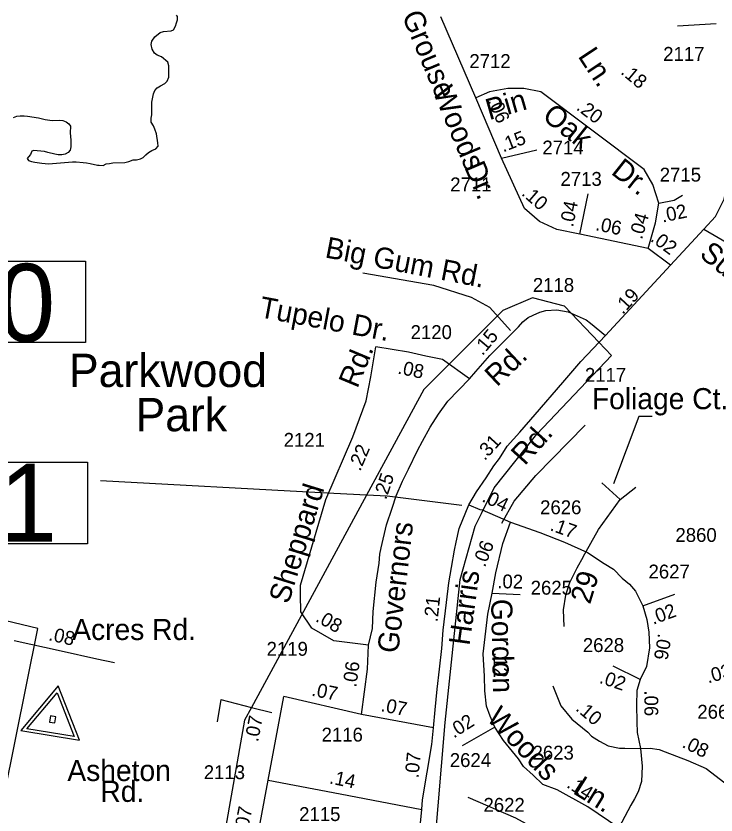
# Model space of a CAD drawing. Extents: x 2290055 to 2389491, y 66597 to 237875.
# Drawn here: x 2345021 to 2348174, y 193373 to 196972 of the extents above; entities that cross this region are included whole.
import ezdxf

# ---------------------------------------------------------------- set-up
doc = ezdxf.new("R2010")
doc.units = 0
for name, color, linetype in [('Exist Boundary Land Use Park Urban  Label', 7, 'Continuous'), ('Exist Boundary Political Urban Extension UEB', 7, 'Continuous'), ('Exist Hydrographic Pond Under 1500 Sq Ft', 7, 'Continuous'), ('Exist Road Non-System Type 51', 7, 'Continuous'), ('Exist Road Non-System Type 51 Label', 7, 'Continuous'), ('Exist Road Primary Interstate Structure Culvert Number Label', 7, 'Continuous'), ('Exist Road Secondary Mileage Hundredths English Label', 7, 'Continuous'), ('Exist Road Secondary Structure Culvert Number Label', 7, 'Continuous'), ('Exist Road Secondary Type 51 Attributed', 7, 'Continuous'), ('Exist Road Secondary Type 51 Label', 7, 'Continuous'), ('Exist Road Secondary Type 51 Number Label', 7, 'Continuous'), ('Exist Survey Geodetic Marker CELL', 7, 'Continuous')]:
    doc.layers.add(name, color=color, linetype=linetype)

msp = doc.modelspace()

# ---------------------------------------------------------------- linework, layer by layer
at = {"layer": 'Exist Boundary Political Urban Extension UEB'}
for p, q in [((2346600.5, 194814.1), (2346267.1, 194198.5)), ((2346267.1, 194198.5), (2346082.8, 193858.3))]:
    msp.add_line(p, q, dxfattribs=at)
for points in [[(2347647.1, 195502.8), (2347492.4, 195664.7), (2347348.2, 195703.1), (2347213.7, 195645.4), (2346929.9, 195361.5)], [(2347117.3, 194731.6), (2347175.3, 194847.7), (2347367.5, 195088), (2347703.7, 195443.6), (2347647.1, 195502.8)], [(2346929.9, 195361.5), (2346858.2, 195289.8), (2346600.5, 194814.1)], [(2347480.9, 192315.8), (2347338.6, 192396.7), (2346858.2, 192646.6), (2346954.3, 193790.4), (2347021.6, 194434.4), (2347088.8, 194674.7), (2347117.3, 194731.6)], [(2346082.8, 193858.3), (2346051.2, 193800), (2345907.1, 192983), (2344917.4, 193213.7), (2345119.2, 194213.3), (2343514.7, 194597.8), (2343322.5, 193540.5), (2342443.4, 193737.5), (2342368.1, 193784.6)]]:
    msp.add_lwpolyline(points, dxfattribs=at)
at = {"layer": 'Exist Hydrographic Pond Under 1500 Sq Ft'}
for points in [[(2345709.5, 196747.6), (2345705.7, 196763.4), (2345676, 196788.7), (2345657.5, 196795.3), (2345645.5, 196804.7), (2345634.2, 196823.3), (2345630.2, 196844), (2345633.7, 196858.6), (2345646.5, 196877.6), (2345670.5, 196897.8), (2345685.2, 196901.5), (2345719.5, 196904.7), (2345731, 196909.1), (2345740, 196926.2), (2345744.5, 196940.5), (2345748.5, 196955.2), (2345749.5, 196969.5), (2345743.7, 196976.1)], [(2345010.7, 196514.5), (2345025.5, 196520.5), (2345040.7, 196521.9), (2345057.7, 196521.7), (2345073.7, 196520.3), (2345123, 196513.8), (2345153, 196506.4), (2345184.7, 196501.5), (2345216, 196502.2), (2345231.7, 196500.7), (2345246.7, 196494.8), (2345260, 196486.7), (2345266.5, 196476.3), (2345265.5, 196445.5), (2345268, 196412.8), (2345268.2, 196382.4), (2345265.2, 196367.4), (2345257, 196357.7), (2345243.2, 196349.7), (2345228, 196347), (2345211.5, 196346.4), (2345196, 196349), (2345164.5, 196356.5), (2345149, 196361.8), (2345117, 196365.2), (2345101, 196365.6), (2345092, 196363.2), (2345087, 196348.8), (2345077.2, 196337), (2345072.2, 196329.5), (2345077, 196321.5), (2345091.7, 196316.7), (2345106.5, 196313.9), (2345137, 196309.2), (2345167.2, 196306.6), (2345276.5, 196314.7), (2345293, 196314.6), (2345324.2, 196312.8), (2345339.5, 196310.7), (2345356, 196307.5), (2345388, 196299.8), (2345396.5, 196300), (2345413.7, 196299.2), (2345427.2, 196306), (2345442.5, 196307.4), (2345458, 196310.5), (2345512.2, 196312.3), (2345529.2, 196316.5), (2345549.5, 196323.8), (2345564.7, 196324.6), (2345582.7, 196329), (2345593.7, 196334.7), (2345606, 196346.7), (2345618.2, 196357.1), (2345633.5, 196366), (2345651, 196374.3), (2345661, 196385), (2345660.2, 196401.4), (2345654.5, 196441.9), (2345647, 196462.7), (2345641, 196476.8), (2345629.7, 196493.7), (2345630, 196511.7), (2345633.7, 196526.2), (2345633.5, 196583.6), (2345640.5, 196622.1), (2345647.2, 196636.7), (2345657.2, 196648.1), (2345671.5, 196657.7), (2345691.5, 196667.3), (2345702, 196677.9), (2345710.2, 196696.5), (2345709.5, 196747.6)]]:
    msp.add_lwpolyline(points, dxfattribs=at)
at = {"layer": 'Exist Road Non-System Type 51'}
for p, q in [((2346395, 194825.1), (2345401.8, 194878)), ((2346600.5, 194814.1), (2346395, 194825.1)), ((2346693.4, 194809.2), (2346600.5, 194814.1)), ((2347030.2, 194767.5), (2346693.4, 194809.2)), ((2347575.5, 194536.1), (2347645.3, 194659.8)), ((2345943.8, 193893.1), (2346082.8, 193858.3)), ((2346082.8, 193858.3), (2346173.1, 193835.7))]:
    msp.add_line(p, q, dxfattribs=at)
for points in [[(2347093.1, 196603.2), (2346935.1, 196968.2)], [(2348000.8, 196927), (2348174.5, 196938)], [(2347248.5, 195556.2), (2347155.6, 195659.6), (2347072.9, 195704.8), (2346903.7, 195757.5), (2346584, 195813.9)], [(2347209.1, 194687.4), (2347264.7, 194786.6), (2347362.5, 194903.2), (2347584.3, 195129)], [(2347742.3, 194794.1), (2347659.6, 194869.4)], [(2347645.3, 194659.8), (2347742.3, 194794.1), (2347813.7, 194850.6)], [(2347575.5, 194536.1), (2347546.7, 194485.4), (2347514.4, 194419.7), (2347497.1, 194364.2), (2347485.3, 194297.4), (2347488.3, 194221.7)], [(2345943.8, 193893.1), (2345927.1, 193792.8)], [(2347056.4, 193453.4), (2347271.6, 193360.2), (2347513, 193229.3), (2347734, 193109.9), (2347885.2, 193040.1)]]:
    msp.add_lwpolyline(points, dxfattribs=at)
at = {"layer": 'Exist Road Non-System Type 51 Label'}
msp.add_lwpolyline([(2347886.1, 195167.9), (2347826.1, 195167.9), (2347713.2, 194865.1)], dxfattribs=at)
at = {"layer": 'Exist Road Primary Interstate Structure Culvert Number Label'}
msp.add_lwpolyline([(2344353.6, 195868), (2345334.8, 195868), (2345334.8, 195501.4), (2344353.6, 195501.4)], close=True, dxfattribs=at)
at = {"layer": 'Exist Road Secondary Structure Culvert Number Label'}
msp.add_lwpolyline([(2344370.2, 194961.8), (2345343.9, 194961.8), (2345343.9, 194595.4), (2344370.2, 194595.4)], close=True, dxfattribs=at)
at = {"layer": 'Exist Road Secondary Type 51 Attributed'}
for p, q in [((2347165.5, 194372.9), (2347292.2, 194366.8)), ((2347844.8, 194315.7), (2347989.4, 194367.6)), ((2347833.3, 193984.1), (2347710.5, 194043.6)), ((2346901.2, 193765.6), (2346577.1, 193825.7)), ((2347178.8, 193769.1), (2347030.8, 193684.9)), ((2346093.5, 193194.6), (2346157.1, 193529.9))]:
    msp.add_line(p, q, dxfattribs=at)
for points in [[(2347917, 196128.6), (2347889.7, 196213.8), (2347850.1, 196280.7), (2347385, 196630.6), (2347309, 196645.8), (2347236, 196645.8), (2347154, 196630.6), (2347093.1, 196603.2)], [(2347208.7, 196332.4), (2347093.1, 196603.2)], [(2348118.9, 196011.3), (2348171.6, 196068.3), (2348211.4, 196147), (2348220.7, 196194.6), (2348225.2, 196211.9), (2348229.2, 196263.2), (2348225.4, 196338.8), (2348224.3, 196425), (2348219.5, 196523.9), (2348217.9, 196542.4)], [(2347208.7, 196332.4), (2347366.8, 196368.9)], [(2347561.3, 195988.7), (2347458, 196009.9), (2347378.9, 196046.5), (2347312, 196104.3), (2347208.7, 196332.4)], [(2347561.3, 195988.7), (2347597.8, 196171.2)], [(2347917, 196128.6), (2347985.8, 196142.9), (2348023.8, 196165.7)], [(2347868.4, 195924.8), (2347901.8, 196040.4), (2347917, 196128.6)], [(2347868.4, 195924.8), (2347561.3, 195988.7)], [(2347970, 195850.2), (2348118.9, 196011.3)], [(2348118.9, 196011.3), (2348249.2, 195937.4), (2348384.6, 195820.7), (2348452.3, 195726.6), (2348489.9, 195632.6), (2348512.4, 195549.8), (2348552.2, 195447.2)], [(2347970, 195850.2), (2347868.4, 195924.8)], [(2347676.2, 195532.3), (2347970, 195850.2)], [(2347064, 195337.3), (2347092.3, 195371), (2347155.3, 195442.2), (2347230.6, 195517.6), (2347285.4, 195572.5), (2347303.7, 195595.3), (2347328.8, 195613.6), (2347350.1, 195625.2), (2347381.5, 195637.8), (2347408.2, 195645.6), (2347456.9, 195648.8), (2347508.8, 195639.3), (2347589, 195603.2), (2347609.4, 195589), (2347676.2, 195532.3)], [(2347061.3, 194771.1), (2347096, 194828.3), (2347139.4, 194892.5), (2347173.4, 194945.3), (2347199.8, 194979.3), (2347233.7, 195034), (2347290.3, 195098.2), (2347360, 195177.4), (2347484.5, 195320.8), (2347565.2, 195416), (2347676.2, 195532.3)], [(2346302.9, 194364.8), (2346302.2, 194408), (2346416.8, 194793.8), (2346537.9, 195076.6), (2346598.2, 195238.9), (2346620, 195346.4), (2346642.2, 195482.4)], [(2347064, 195337.3), (2346943, 195424.6), (2346867.6, 195439.4), (2346788.9, 195457.3), (2346642.2, 195482.4)], [(2346608.5, 194138.7), (2346626.5, 194212.8), (2346630.3, 194290.2), (2346643.5, 194421.9), (2346656.7, 194507.2), (2346660.4, 194548.3), (2346666.1, 194576.6), (2346690.6, 194680.8), (2346715.1, 194755.9), (2346734, 194810.6), (2346762.3, 194876.6), (2346788.7, 194931.4), (2346830.2, 195014.4), (2346852.8, 195057.8), (2346886.7, 195120), (2346924.4, 195178.5), (2346965.9, 195237), (2347064, 195337.3)], [(2346901.2, 193765.6), (2346909.4, 193846.8), (2346918.3, 193940.7), (2346928.2, 194029.8), (2346939.5, 194123.2), (2346945.2, 194205.3), (2346960.3, 194329.8), (2346971.6, 194418.5), (2346982.9, 194488.3), (2346996.6, 194566.8), (2347003.6, 194601.9), (2347016.8, 194664.2), (2347061.3, 194771.1)], [(2347061.3, 194771.1), (2347111.1, 194749.1), (2347120.6, 194747.2), (2347249.3, 194692.6)], [(2347165.5, 194372.9), (2347182.8, 194464.2), (2347214.8, 194596.3), (2347249.3, 194692.6)], [(2347249.3, 194692.6), (2347380.8, 194646.1), (2347492.1, 194602.7), (2347595.8, 194555.5), (2347671.2, 194506.4), (2347712.7, 194480), (2347752.3, 194440.4), (2347784.6, 194412.5), (2347811.4, 194381.7), (2347844.8, 194315.7)], [(2346608.5, 194138.7), (2346453, 194158.1), (2346353.1, 194214.7), (2346304, 194288.3), (2346302.9, 194364.8)], [(2347178.8, 193769.1), (2347156.4, 193818.1), (2347141.3, 193863.4), (2347133.8, 193932.1), (2347131.9, 193998.1), (2347126.2, 194100), (2347147, 194278.1), (2347165.5, 194372.9)], [(2347844.8, 194315.7), (2347862.8, 194254), (2347871, 194196.4), (2347875.2, 194126.4), (2347860.8, 194041.9), (2347833.3, 193984.1)], [(2345013.3, 194159.2), (2345224.4, 194113.2), (2345386, 194076.5), (2345465.2, 194060.1)], [(2346577.1, 193825.7), (2346603.9, 194029.8), (2346608.5, 194138.7)], [(2347833.3, 193984.1), (2347817.5, 193934.5), (2347815.5, 193868.6), (2347817.5, 193792.4), (2347819.6, 193745), (2347833.6, 193672.5)], [(2347438.9, 193955), (2347476, 193864.4), (2347525.3, 193804.7), (2347597.4, 193747.1), (2347613.8, 193728.6), (2347648.8, 193705.9), (2347687.9, 193685.3), (2347739.3, 193675), (2347764, 193675), (2347833.6, 193672.5)], [(2346157.1, 193529.9), (2346227.4, 193907.4)], [(2346577.1, 193825.7), (2346227.4, 193907.4)], [(2346849.8, 193398), (2346852.8, 193441.9), (2346894, 193690.3), (2346901.2, 193765.6)], [(2347735.9, 193316), (2347597.4, 193410.7), (2347459.5, 193486.8), (2347393.6, 193511.5), (2347350.4, 193552.7), (2347307.2, 193591.8), (2347284.6, 193625.7), (2347216.7, 193708.7), (2347178.8, 193769.1)], [(2347833.6, 193672.5), (2347842.2, 193592.7), (2347838.1, 193524.7), (2347823.7, 193477.4), (2347807.3, 193446.5), (2347790.8, 193417.7), (2347735.9, 193316)], [(2347833.6, 193672.5), (2347877.2, 193675), (2347918.4, 193668.8), (2347945.1, 193658.6), (2348048, 193619.4), (2348130.3, 193582.4), (2348214.7, 193518.5)], [(2346157.1, 193529.9), (2346481.3, 193468.3), (2346849.8, 193398)], [(2346816.9, 193042), (2346818.9, 193101.4), (2346829.1, 193197.8), (2346838, 193276.2), (2346849.8, 193398)]]:
    msp.add_lwpolyline(points, dxfattribs=at)
at = {"layer": 'Exist Survey Geodetic Marker CELL'}
for points in [[(2345306.8, 193710.5), (2345211.4, 193955.3), (2345042.9, 193754)], [(2345283.2, 193726.7), (2345070.5, 193761.7), (2345206.2, 193924)], [(2345196.3, 193788.2), (2345200.9, 193816.1), (2345177, 193820), (2345172.4, 193792.2)]]:
    msp.add_lwpolyline(points, close=True, dxfattribs=at)

# ---------------------------------------------------------------- texts
at = {"layer": 'Exist Boundary Land Use Park Urban  Label'}
for s, p in [('Parkwood ', (2345259.8, 195301)), ('Park', (2345559.7, 195101.8))]:
    msp.add_text(s, height=150, dxfattribs=at).set_placement(p)
at = {"layer": 'Exist Road Non-System Type 51 Label'}
for s, rotation, p in [('Grouse', 292.7853, (2346757.8, 196974.1)), ('Woods', 292.8139, (2346896.8, 196632.3)), ('Dr.', 293.2146, (2347039, 196292.3)), ('Big Gum Rd.', 349.0888, (2346409.4, 195885.3)), ('29', 72.904, (2347606.8, 194319.2))]:
    msp.add_text(s, height=95, rotation=rotation, dxfattribs=at).set_placement(p)
msp.add_text('Foliage Ct.', height=95, dxfattribs=at).set_placement((2347615.3, 195201.1))
at = {"layer": 'Exist Road Primary Interstate Structure Culvert Number Label'}
msp.add_text('C60', height=350, dxfattribs=at).set_placement((2344339.6, 195505.5))
at = {"layer": 'Exist Road Secondary Mileage Hundredths English Label'}
for s, rotation, p in [('.18', 320.1725, (2347741.2, 196714.5)), ('.06', 293.1065, (2347145, 196589.9)), ('.20', 323.0512, (2347541.2, 196552.6)), ('.15', 21.2681, (2347215.4, 196357.4)), ('.10', 319.1654, (2347294.5, 196168.2)), ('.04', 78.6977, (2347530.2, 196018.5)), ('.02', 11.735, (2347933.9, 196041.6)), ('.06', 348.2464, (2347628.3, 196007.9)), ('.04', 73.8662, (2347840.9, 195962.8)), ('.02', 323.7273, (2347875.1, 195961.3)), ('.19', 47.2479, (2347754.3, 195624.9)), ('.15', 49.8828, (2347122.4, 195439.2)), ('.08', 348.0694, (2346737.4, 195361.9)), ('.31', 47.7703, (2347132.6, 194966.4)), ('.22', 66.8349, (2346571.6, 194918.7)), ('.25', 70.9847, (2346687.9, 194790.2)), ('.04', 334.3168, (2347116.3, 194787.4)), ('.17', 340.1869, (2347422.9, 194656.6)), ('.06', 68.4744, (2347133.3, 194486.2)), ('.02', 358.8933, (2347188.6, 194395.1)), ('.21', 83.8003, (2346919.8, 194240.4)), ('.02', 19.7363, (2347891.3, 194230.1)), ('.08', 330.4741, (2346366.5, 194248)), ('.08', 347.2998, (2345164.7, 194161)), ('.06', 260.2894, (2347913.8, 194193)), ('.12', 271.1229, (2347171.3, 194107.6)), ('.06', 82.0148, (2346553.7, 193946.2)), ('.03', 15.5995, (2348139.1, 193965.9)), ('.02', 341.5461, (2347645.1, 193969)), ('.07', 348.4556, (2346349.3, 193911.2)), ('.07', 348.4556, (2346661.6, 193841.7)), ('.06', 270, (2347851.7, 193934.6)), ('.10', 319.7416, (2347538.5, 193847.6)), ('.02', 32.5861, (2346993.5, 193717.4)), ('.07', 79.2012, (2346111.6, 193700.1)), ('.08', 333.4214, (2348017.4, 193680.6)), ('.07', 84.6511, (2346834, 193537.7)), ('.14', 348.0817, (2346429.8, 193516.2)), ('.14', 327.5087, (2347497.4, 193500.5)), ('.07', 78.7834, (2346063.8, 193291))]:
    msp.add_text(s, height=62.5, rotation=rotation, dxfattribs=at).set_placement(p)
at = {"layer": 'Exist Road Secondary Structure Culvert Number Label'}
msp.add_text('C61', height=350, dxfattribs=at).set_placement((2344348, 194605.2))
at = {"layer": 'Exist Road Secondary Type 51 Label'}
for s, rotation, p in [('Ln.', 303.4215, (2347549.7, 196790.9)), ('Pin', 16.0583, (2347152.7, 196502.6)), ('Oak', 321.5549, (2347386.7, 196511.4)), ('Dr.', 321.5549, (2347697.4, 196263.6)), ('Sun', 320.6106, (2348095, 195891.5)), ('Tupelo Dr.', 349.375, (2346112.6, 195616.5)), ('Rd.', 67.4106, (2346558.6, 195291.5)), ('Rd.', 43.2797, (2347187.4, 195298.7)), ('Rd.', 47.7703, (2347312.6, 194944)), ('Sheppard', 72.8258, (2346248.8, 194320.1)), ('Governors', 83.4337, (2346742.8, 194099.4)), ('Harris ', 82.1914, (2347064, 194133.9)), ('Gordon', 271.1229, (2347161.3, 194345.9)), ('Woods', 313.4297, (2347137, 193806.2)), ('Ln.', 328.2204, (2347525.5, 193473.3))]:
    msp.add_text(s, height=95, rotation=rotation, dxfattribs=at).set_placement(p)
for s, p in [('Acres Rd.', (2345274.5, 194161.6)), ('Asheton', (2345252.7, 193526.4)), ('Rd.', (2345401.5, 193432.5))]:
    msp.add_text(s, height=95, dxfattribs=at).set_placement(p)
at = {"layer": 'Exist Road Secondary Type 51 Number Label'}
for s, p in [('2117', (2347936.4, 196770)), ('2712', (2347063.5, 196737.7)), ('2714', (2347392.2, 196348.2)), ('2715', (2347920.9, 196226.2)), ('2711', (2346977.2, 196182.2)), ('2713', (2347473.7, 196207)), ('2118', (2347349.3, 195729.3)), ('2120', (2346798.8, 195517)), ('2117', (2347583.6, 195324.4)), ('2121', (2346227, 195031.8)), ('2626', (2347382, 194728.1)), ('2860', (2347991.5, 194603.4)), ('2627', (2347870.3, 194438.7)), ('2625', (2347339.6, 194365.8)), ('2119', (2346150.1, 194090.6)), ('2628', (2347574.4, 194107.5)), ('2668', (2348090.2, 193807.2)), ('2116', (2346397.8, 193704.2)), ('2623', (2347347.9, 193623.1)), ('2624', (2346975.2, 193589.6)), ('2113', (2345867, 193534.9)), ('2622', (2347126.9, 193387.8)), ('2115', (2346296.6, 193346.3))]:
    msp.add_text(s, height=62.5, dxfattribs=at).set_placement(p)

doc.saveas('drawing.dxf')
